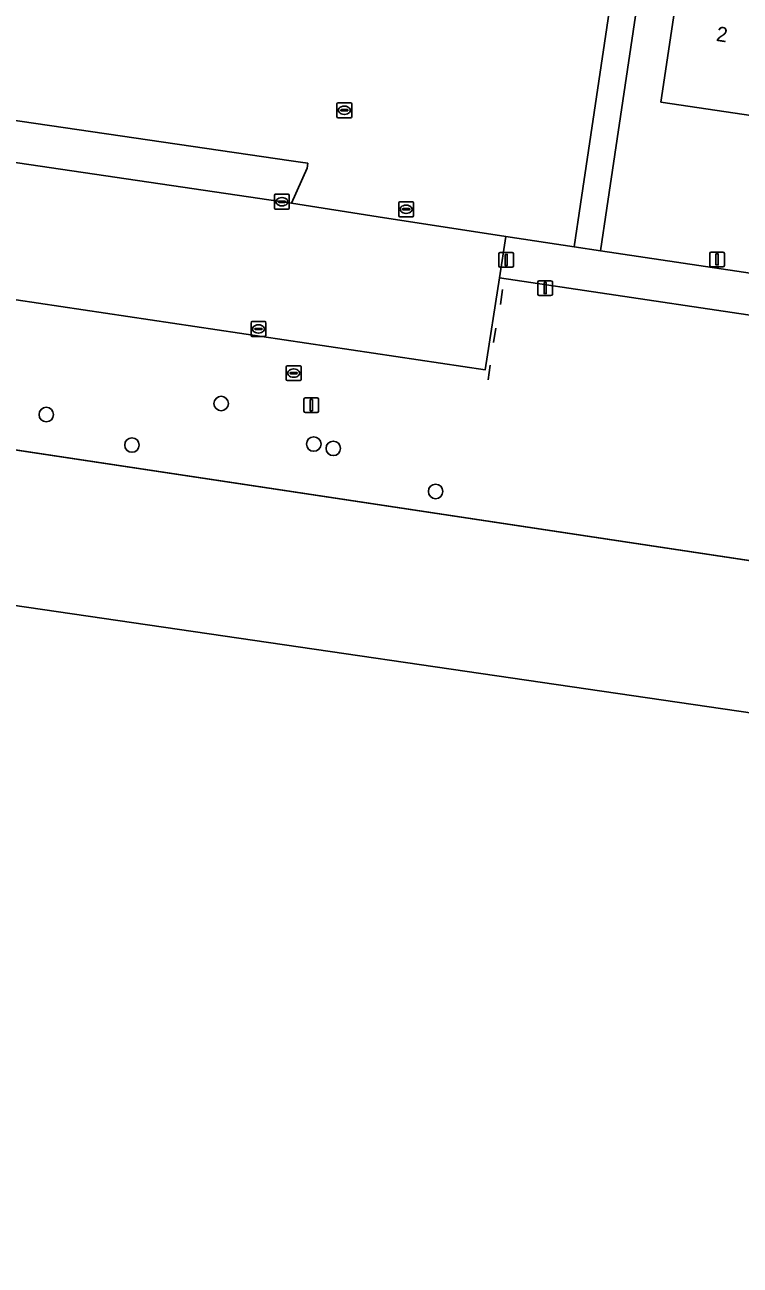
# Model space of a CAD drawing. Extents: x 164148 to 165261, y 382513 to 383432.
# Drawn here: x 164195.9 to 164244.2, y 382657.3 to 382741 of the extents above; entities that cross this region are included whole.
import ezdxf

# ---------------------------------------------------------------- set-up
doc = ezdxf.new("R2010")
doc.units = 0
for name, color, linetype in [('IMGEO_Afsluitpaal', 7, 'Continuous'), ('IMGEO_Boom', 7, 'Continuous'), ('IMGEO_Brandkraan', 7, 'Continuous'), ('IMGEO_Fietspad_open', 7, 'Continuous'), ('IMGEO_Groenvoorziening', 7, 'Continuous'), ('IMGEO_Hek', 7, 'Continuous'), ('IMGEO_Kolk', 7, 'Continuous'), ('IMGEO_Lichtmast', 7, 'Continuous'), ('IMGEO_Pand', 7, 'Continuous'), ('IMGEO_Pand_nummerreeks', 7, 'Continuous'), ('IMGEO_Rijbaan_lokaal_open', 7, 'Continuous'), ('IMGEO_Rioolput', 7, 'Continuous'), ('IMGEO_Verkeersbordpaal', 7, 'Continuous'), ('IMGEO_Voetpad_open', 7, 'Continuous'), ('IMGEO_Waterloop', 7, 'Continuous')]:
    doc.layers.add(name, color=color, linetype=linetype)

msp = doc.modelspace()

# ---------------------------------------------------------------- linework, layer by layer
at = {"layer": 'IMGEO_Afsluitpaal'}
for p, q in [((164227.866, 382724.729), (164227.866, 382725.529)), ((164227.866, 382725.529), (164227.866, 382724.729)), ((164227.966, 382725.629), (164228.756, 382725.629)), ((164228.756, 382725.629), (164227.966, 382725.629)), ((164228.856, 382725.529), (164228.856, 382724.729)), ((164228.856, 382724.729), (164228.856, 382725.529)), ((164228.756, 382724.629), (164227.966, 382724.629)), ((164227.966, 382724.629), (164228.756, 382724.629)), ((164214.804, 382715.827), (164215.594, 382715.827)), ((164215.594, 382715.827), (164214.804, 382715.827)), ((164214.704, 382714.927), (164214.704, 382715.727)), ((164214.704, 382715.727), (164214.704, 382714.927)), ((164215.694, 382715.727), (164215.694, 382714.927)), ((164215.694, 382714.927), (164215.694, 382715.727)), ((164215.594, 382714.827), (164214.804, 382714.827)), ((164214.804, 382714.827), (164215.594, 382714.827))]:
    msp.add_line(p, q, dxfattribs=at)
for points in [[(164228.286, 382725.504), (164228.436, 382725.504), (164228.436, 382724.754), (164228.286, 382724.754), (164228.286, 382725.504)], [(164215.124, 382715.702), (164215.274, 382715.702), (164215.274, 382714.952), (164215.124, 382714.952), (164215.124, 382715.702)]]:
    msp.add_lwpolyline(points, dxfattribs=at)
for centre, start, end in [((164227.966, 382725.529), 90, 180), ((164227.966, 382725.529), 90, 180), ((164228.756, 382725.529), 0, 90), ((164228.756, 382725.529), 360, 90), ((164227.966, 382724.729), 180, 270), ((164227.966, 382724.729), 180, 270), ((164228.756, 382724.729), 270, 0), ((164228.756, 382724.729), 270, 0), ((164214.804, 382715.727), 90, 180), ((164214.804, 382715.727), 90, 180), ((164215.594, 382715.727), 0, 90), ((164215.594, 382715.727), 360, 90), ((164214.804, 382714.927), 180, 270), ((164214.804, 382714.927), 180, 270), ((164215.594, 382714.927), 270, 0), ((164215.594, 382714.927), 270, 0)]:
    msp.add_arc(centre, 0.1, start, end, dxfattribs=at)
at = {"layer": 'IMGEO_Boom'}
for centre in [(164209.116, 382715.441), (164197.308, 382714.696), (164203.091, 382712.639), (164215.369, 382712.706), (164216.686, 382712.413), (164223.6, 382709.511)]:
    msp.add_circle(centre, 0.489, dxfattribs=at)
at = {"layer": 'IMGEO_Brandkraan'}
for p, q in [((164221.107, 382728.119), (164221.107, 382728.971)), ((164221.182, 382729.045), (164222.034, 382729.045)), ((164221.366, 382728.539), (164221.366, 382728.551)), ((164221.804, 382728.502), (164221.406, 382728.502)), ((164221.409, 382728.588), (164221.807, 382728.588)), ((164221.595, 382728.825), (164221.62, 382728.825)), ((164221.85, 382728.551), (164221.85, 382728.539)), ((164222.108, 382728.971), (164222.108, 382728.119)), ((164222.034, 382728.045), (164221.182, 382728.045)), ((164221.618, 382728.265), (164221.593, 382728.265))]:
    msp.add_line(p, q, dxfattribs=at)
for points in [[(164221.107, 382728.119), (164221.107, 382728.971)], [(164221.182, 382729.045), (164222.034, 382729.045)], [(164222.108, 382728.971), (164222.108, 382728.119)], [(164222.034, 382728.045), (164221.182, 382728.045)]]:
    msp.add_lwpolyline(points, dxfattribs=at)
for centre, radius, start, end in [((164221.184, 382728.969), 0.0765, 91.55205, 178.44795), ((164221.184, 382728.969), 0.0765, 91.55205, 178.44795), ((164221.406, 382728.548), 0.0403, 85.87752, 175.75265), ((164221.403, 382728.538), 0.0366, 178.93798, 274.71019), ((164221.807, 382728.545), 0.043, 264.86636, 352.45326), ((164221.811, 382728.55), 0.0386, 1.73085, 96.63898), ((164222.032, 382728.969), 0.0765, 1.55205, 88.44795), ((164222.032, 382728.969), 0.0765, 1.55205, 88.44795), ((164221.184, 382728.121), 0.0765, 181.55205, 268.44795), ((164221.184, 382728.121), 0.0765, 181.55205, 268.44795), ((164222.032, 382728.121), 0.0765, 271.55205, 358.44795), ((164222.032, 382728.121), 0.0765, 271.55205, 358.44795)]:
    msp.add_arc(centre, radius, start, end, dxfattribs=at)
for centre, major_axis, ratio, start_param, end_param in [((164221.594, 382728.545), (-0.387, 0.002), 0.722429, 4.712389, 7.853982), ((164221.619, 382728.545), (-0.39, 0.002), 0.717154, 1.570796, 4.712389)]:
    msp.add_ellipse(centre, major_axis=major_axis, ratio=ratio, start_param=start_param, end_param=end_param, dxfattribs=at)
at = {"layer": 'IMGEO_Fietspad_open'}
msp.add_lwpolyline([(164260.676, 382721.879), (164234.737, 382725.745), (164232.957, 382726.01), (164228.332, 382726.7), (164227.905, 382723.931), (164306.471, 382712.221), (164370.532, 382702.671), (164370.921, 382705.236), (164370.945, 382705.394), (164340.005, 382710.03), (164332.292, 382711.186), (164307.052, 382714.968)], close=True, dxfattribs=at)
at = {"layer": 'IMGEO_Groenvoorziening'}
for points in [[(164155.035, 382750), (164153.327, 382740.647), (164213.845, 382731.809), (164214.463, 382731.719), (164214.96, 382731.646), (164214.914, 382731.316), (164213.873, 382728.953), (164219.716, 382728.043), (164228.332, 382726.7), (164232.957, 382726.01), (164233.384, 382728.883), (164237.466, 382756.366)], [(164239.251, 382756.091), (164235.164, 382728.614), (164234.737, 382725.745), (164260.676, 382721.879), (164307.052, 382714.968), (164332.292, 382711.186), (164340.005, 382710.03), (164370.945, 382705.394)], [(164245.05, 382734.839), (164238.81, 382735.776), (164239.858, 382742.834)], [(164328.492, 382692.783), (164338.476, 382696.759), (164368.847, 382692.183), (164369.495, 382696.165), (164370.532, 382702.671), (164306.471, 382712.221), (164227.905, 382723.931), (164226.946, 382717.718), (164225.436, 382717.946), (164156.032, 382728.272), (164156.167, 382727.868), (164154.641, 382728.153), (164153.064, 382730.364)], [(164149.515, 382719.205), (164287.46, 382698.415), (164326.419, 382692.543)]]:
    msp.add_lwpolyline(points, dxfattribs=at)
at = {"layer": 'IMGEO_Hek'}
for points in [[(164227.987, 382722.119), (164228.108, 382723.132)], [(164227.515, 382719.557), (164227.656, 382720.524)], [(164227.145, 382717.034), (164227.277, 382718.032)]]:
    msp.add_lwpolyline(points, dxfattribs=at)
at = {"layer": 'IMGEO_Kolk'}
for p, q in [((164212.717, 382728.63), (164212.717, 382729.482)), ((164212.792, 382729.556), (164213.644, 382729.556)), ((164213.205, 382729.336), (164213.23, 382729.336)), ((164213.718, 382729.482), (164213.718, 382728.63)), ((164213.644, 382728.556), (164212.792, 382728.556)), ((164212.976, 382729.05), (164212.976, 382729.062)), ((164213.414, 382729.013), (164213.016, 382729.013)), ((164213.019, 382729.099), (164213.417, 382729.099)), ((164213.228, 382728.776), (164213.203, 382728.776)), ((164213.46, 382729.062), (164213.46, 382729.05)), ((164211.132, 382720.044), (164211.132, 382720.896)), ((164211.207, 382720.97), (164212.059, 382720.97)), ((164212.133, 382720.896), (164212.133, 382720.044)), ((164212.059, 382719.97), (164211.207, 382719.97)), ((164211.391, 382720.464), (164211.391, 382720.476)), ((164211.829, 382720.427), (164211.431, 382720.427)), ((164211.434, 382720.513), (164211.832, 382720.513)), ((164211.643, 382720.19), (164211.618, 382720.19)), ((164211.62, 382720.75), (164211.645, 382720.75)), ((164211.875, 382720.476), (164211.875, 382720.464))]:
    msp.add_line(p, q, dxfattribs=at)
for points in [[(164212.717, 382728.63), (164212.717, 382729.482)], [(164212.792, 382729.556), (164213.644, 382729.556)], [(164213.718, 382729.482), (164213.718, 382728.63)], [(164213.644, 382728.556), (164212.792, 382728.556)], [(164211.132, 382720.044), (164211.132, 382720.896)], [(164211.207, 382720.97), (164212.059, 382720.97)], [(164212.133, 382720.896), (164212.133, 382720.044)], [(164212.059, 382719.97), (164211.207, 382719.97)]]:
    msp.add_lwpolyline(points, dxfattribs=at)
for centre, radius, start, end in [((164212.794, 382729.48), 0.0765, 91.55205, 178.44795), ((164212.794, 382729.48), 0.0765, 91.55205, 178.44795), ((164213.642, 382729.48), 0.0765, 1.55205, 88.44795), ((164213.642, 382729.48), 0.0765, 1.55205, 88.44795), ((164212.794, 382728.632), 0.0765, 181.55205, 268.44795), ((164212.794, 382728.632), 0.0765, 181.55205, 268.44795), ((164213.016, 382729.059), 0.0403, 85.87752, 175.75265), ((164213.013, 382729.049), 0.0366, 178.93798, 274.71019), ((164213.417, 382729.056), 0.043, 264.86636, 352.45326), ((164213.421, 382729.061), 0.0386, 1.73085, 96.63898), ((164213.642, 382728.632), 0.0765, 271.55205, 358.44795), ((164213.642, 382728.632), 0.0765, 271.55205, 358.44795), ((164211.209, 382720.894), 0.0765, 91.55205, 178.44795), ((164211.209, 382720.894), 0.0765, 91.55205, 178.44795), ((164212.057, 382720.894), 0.0765, 1.55205, 88.44795), ((164212.057, 382720.894), 0.0765, 1.55205, 88.44795), ((164211.209, 382720.046), 0.0765, 181.55205, 268.44795), ((164211.209, 382720.046), 0.0765, 181.55205, 268.44795), ((164211.431, 382720.473), 0.0403, 85.87752, 175.75265), ((164211.428, 382720.463), 0.0366, 178.93798, 274.71019), ((164211.832, 382720.47), 0.043, 264.86636, 352.45326), ((164211.836, 382720.475), 0.0386, 1.73085, 96.63898), ((164212.057, 382720.046), 0.0765, 271.55205, 358.44795), ((164212.057, 382720.046), 0.0765, 271.55205, 358.44795)]:
    msp.add_arc(centre, radius, start, end, dxfattribs=at)
for centre, major_axis, ratio, start_param, end_param in [((164213.204, 382729.056), (-0.387, 0.002), 0.722429, 4.712389, 7.853982), ((164213.229, 382729.056), (-0.39, 0.002), 0.717154, 1.570796, 4.712389), ((164211.619, 382720.47), (-0.387, 0.002), 0.722429, 4.712389, 7.853982), ((164211.644, 382720.47), (-0.39, 0.002), 0.717154, 1.570796, 4.712389)]:
    msp.add_ellipse(centre, major_axis=major_axis, ratio=ratio, start_param=start_param, end_param=end_param, dxfattribs=at)
at = {"layer": 'IMGEO_Lichtmast'}
for p, q in [((164242.108, 382724.762), (164242.108, 382725.562)), ((164242.108, 382725.562), (164242.108, 382724.762)), ((164242.208, 382725.662), (164242.998, 382725.662)), ((164242.998, 382725.662), (164242.208, 382725.662)), ((164243.098, 382725.562), (164243.098, 382724.762)), ((164243.098, 382724.762), (164243.098, 382725.562)), ((164242.998, 382724.662), (164242.208, 382724.662)), ((164242.208, 382724.662), (164242.998, 382724.662))]:
    msp.add_line(p, q, dxfattribs=at)
msp.add_lwpolyline([(164242.528, 382725.537), (164242.678, 382725.537), (164242.678, 382724.787), (164242.528, 382724.787), (164242.528, 382725.537)], dxfattribs=at)
for centre, start, end in [((164242.208, 382725.562), 90, 180), ((164242.208, 382725.562), 90, 180), ((164242.998, 382725.562), 0, 90), ((164242.998, 382725.562), 360, 90), ((164242.208, 382724.762), 180, 270), ((164242.208, 382724.762), 180, 270), ((164242.998, 382724.762), 270, 0), ((164242.998, 382724.762), 270, 0)]:
    msp.add_arc(centre, 0.1, start, end, dxfattribs=at)
at = {"layer": 'IMGEO_Pand'}
msp.add_lwpolyline([(164246.111, 382741.894), (164239.858, 382742.834), (164238.81, 382735.776), (164245.05, 382734.839)], close=True, dxfattribs=at)
at = {"layer": 'IMGEO_Rijbaan_lokaal_open'}
for points in [[(164213.873, 382728.953), (164153.131, 382737.877), (164152.918, 382737.909), (164152.765, 382736.89), (164151.788, 382730.874), (164152.484, 382730.744)], [(164153.064, 382730.364), (164154.641, 382728.153), (164156.167, 382727.868), (164156.032, 382728.272), (164225.436, 382717.946), (164226.946, 382717.718), (164227.905, 382723.931), (164228.332, 382726.7), (164219.716, 382728.043), (164213.873, 382728.953)]]:
    msp.add_lwpolyline(points, dxfattribs=at)
at = {"layer": 'IMGEO_Rioolput'}
for p, q in [((164216.936, 382734.798), (164216.936, 382735.65)), ((164217.011, 382735.724), (164217.863, 382735.724)), ((164217.195, 382735.218), (164217.195, 382735.23)), ((164217.633, 382735.181), (164217.235, 382735.181)), ((164217.238, 382735.267), (164217.636, 382735.267)), ((164217.424, 382735.504), (164217.449, 382735.504)), ((164217.679, 382735.23), (164217.679, 382735.218)), ((164217.937, 382735.65), (164217.937, 382734.798)), ((164217.863, 382734.724), (164217.011, 382734.724)), ((164217.447, 382734.944), (164217.422, 382734.944)), ((164213.516, 382717.067), (164213.516, 382717.919)), ((164213.591, 382717.993), (164214.443, 382717.993)), ((164213.775, 382717.487), (164213.775, 382717.499)), ((164214.213, 382717.45), (164213.815, 382717.45)), ((164213.818, 382717.536), (164214.216, 382717.536)), ((164214.004, 382717.773), (164214.029, 382717.773)), ((164214.259, 382717.499), (164214.259, 382717.487)), ((164214.517, 382717.919), (164214.517, 382717.067)), ((164214.443, 382716.993), (164213.591, 382716.993)), ((164214.027, 382717.213), (164214.002, 382717.213))]:
    msp.add_line(p, q, dxfattribs=at)
for points in [[(164216.936, 382734.798), (164216.936, 382735.65)], [(164217.011, 382735.724), (164217.863, 382735.724)], [(164217.937, 382735.65), (164217.937, 382734.798)], [(164217.863, 382734.724), (164217.011, 382734.724)], [(164213.516, 382717.067), (164213.516, 382717.919)], [(164213.591, 382717.993), (164214.443, 382717.993)], [(164214.517, 382717.919), (164214.517, 382717.067)], [(164214.443, 382716.993), (164213.591, 382716.993)]]:
    msp.add_lwpolyline(points, dxfattribs=at)
for centre, radius, start, end in [((164217.013, 382735.648), 0.0765, 91.55205, 178.44795), ((164217.013, 382735.648), 0.0765, 91.55205, 178.44795), ((164217.235, 382735.227), 0.0403, 85.87752, 175.75265), ((164217.232, 382735.217), 0.0366, 178.93798, 274.71019), ((164217.636, 382735.224), 0.043, 264.86636, 352.45326), ((164217.64, 382735.229), 0.0386, 1.73085, 96.63898), ((164217.861, 382735.648), 0.0765, 1.55205, 88.44795), ((164217.861, 382735.648), 0.0765, 1.55205, 88.44795), ((164217.013, 382734.8), 0.0765, 181.55205, 268.44795), ((164217.013, 382734.8), 0.0765, 181.55205, 268.44795), ((164217.861, 382734.8), 0.0765, 271.55205, 358.44795), ((164217.861, 382734.8), 0.0765, 271.55205, 358.44795), ((164213.593, 382717.917), 0.0765, 91.55205, 178.44795), ((164213.593, 382717.917), 0.0765, 91.55205, 178.44795), ((164213.815, 382717.496), 0.0403, 85.87752, 175.75265), ((164213.812, 382717.486), 0.0366, 178.93798, 274.71019), ((164214.216, 382717.493), 0.043, 264.86636, 352.45326), ((164214.22, 382717.498), 0.0386, 1.73085, 96.63898), ((164214.441, 382717.917), 0.0765, 1.55205, 88.44795), ((164214.441, 382717.917), 0.0765, 1.55205, 88.44795), ((164213.593, 382717.069), 0.0765, 181.55205, 268.44795), ((164213.593, 382717.069), 0.0765, 181.55205, 268.44795), ((164214.441, 382717.069), 0.0765, 271.55205, 358.44795), ((164214.441, 382717.069), 0.0765, 271.55205, 358.44795)]:
    msp.add_arc(centre, radius, start, end, dxfattribs=at)
for centre, major_axis, ratio, start_param, end_param in [((164217.423, 382735.224), (-0.387, 0.002), 0.722429, 4.712389, 7.853982), ((164217.448, 382735.224), (-0.39, 0.002), 0.717154, 1.570796, 4.712389), ((164214.003, 382717.493), (-0.387, 0.002), 0.722429, 4.712389, 7.853982), ((164214.028, 382717.493), (-0.39, 0.002), 0.717154, 1.570796, 4.712389)]:
    msp.add_ellipse(centre, major_axis=major_axis, ratio=ratio, start_param=start_param, end_param=end_param, dxfattribs=at)
at = {"layer": 'IMGEO_Verkeersbordpaal'}
for p, q in [((164230.496, 382722.828), (164230.496, 382723.628)), ((164230.496, 382723.628), (164230.496, 382722.828)), ((164230.596, 382723.728), (164231.386, 382723.728)), ((164231.386, 382723.728), (164230.596, 382723.728)), ((164231.486, 382723.628), (164231.486, 382722.828)), ((164231.486, 382722.828), (164231.486, 382723.628)), ((164231.386, 382722.728), (164230.596, 382722.728)), ((164230.596, 382722.728), (164231.386, 382722.728))]:
    msp.add_line(p, q, dxfattribs=at)
msp.add_lwpolyline([(164230.916, 382723.603), (164231.066, 382723.603), (164231.066, 382722.853), (164230.916, 382722.853), (164230.916, 382723.603)], dxfattribs=at)
for centre, start, end in [((164230.596, 382723.628), 90, 180), ((164230.596, 382723.628), 90, 180), ((164231.386, 382723.628), 0, 90), ((164231.386, 382723.628), 360, 90), ((164230.596, 382722.828), 180, 270), ((164230.596, 382722.828), 180, 270), ((164231.386, 382722.828), 270, 0), ((164231.386, 382722.828), 270, 0)]:
    msp.add_arc(centre, 0.1, start, end, dxfattribs=at)
at = {"layer": 'IMGEO_Voetpad_open'}
msp.add_lwpolyline([(164237.466, 382756.366), (164233.384, 382728.883), (164232.957, 382726.01), (164234.737, 382725.745), (164235.164, 382728.614), (164239.251, 382756.091)], dxfattribs=at)
msp.add_lwpolyline([(164153.237, 382740.044), (164152.918, 382737.909), (164153.131, 382737.877), (164213.873, 382728.953), (164214.914, 382731.316), (164214.96, 382731.646), (164214.463, 382731.719), (164213.845, 382731.809), (164153.327, 382740.647), (164153.309, 382740.527)], close=True, dxfattribs=at)
at = {"layer": 'IMGEO_Waterloop'}
msp.add_lwpolyline([(165075.563, 382573.631), (164147.904, 382708.691), (164149.515, 382719.205), (164287.46, 382698.415), (164326.419, 382692.543)], dxfattribs=at)

# ---------------------------------------------------------------- texts
at = {"layer": 'IMGEO_Pand_nummerreeks'}
msp.add_text('2', height=1, rotation=351.45147, dxfattribs=at).set_placement((164242.496, 382739.909))

doc.saveas('drawing.dxf')
